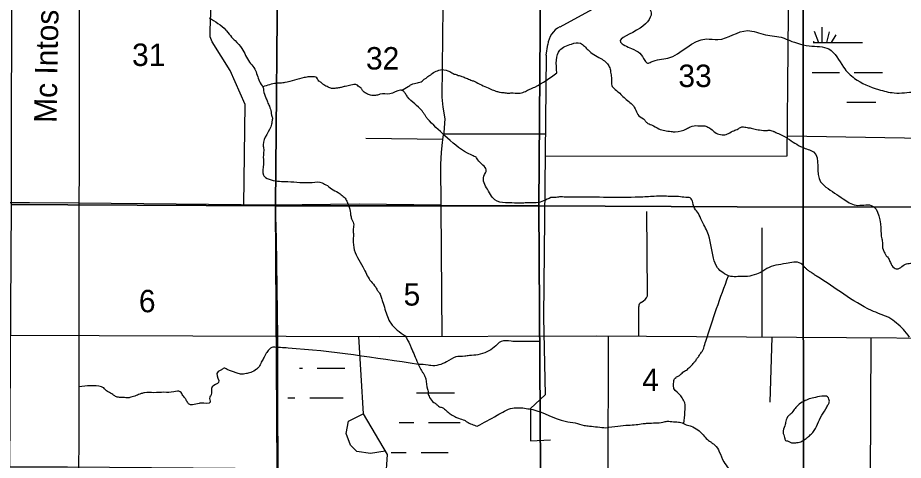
# Model space of a CAD drawing. Extents: x 380424 to 701066, y 1117407 to 1412949.
# Drawn here: x 574618 to 592389, y 1358008 to 1366896 of the extents above; entities that cross this region are included whole.
import ezdxf

# ---------------------------------------------------------------- set-up
doc = ezdxf.new("R2010")
doc.units = 0
for name, color, linetype in [('County Routes Highway Center Lines', 7, 'Continuous'), ('Intermittent Ponds', 7, 'Continuous'), ('Local Roads Improved', 7, 'Continuous'), ('Local Roads Paved', 7, 'Continuous'), ('Local Roads Related Text', 7, 'Continuous'), ('Narrow River Creek and Branch and Slough', 7, 'Continuous'), ('Section Lines', 7, 'Continuous'), ('Section Numbers', 7, 'Continuous'), ('Swamps', 7, 'Continuous'), ('Township  and Range lines', 7, 'Continuous')]:
    doc.layers.add(name, color=color, linetype=linetype)

msp = doc.modelspace()

# ---------------------------------------------------------------- linework, layer by layer
at = {"layer": 'County Routes Highway Center Lines'}
msp.add_lwpolyline([(615293, 1360616), (611716, 1360560), (602031, 1360504), (598282, 1360421), (586235, 1360504), (581878, 1360490), (572497, 1360518), (561822, 1360569)], dxfattribs=at)
at = {"layer": 'Intermittent Ponds'}
msp.add_spline([(590725, 1358870), (590540, 1358533), (590466, 1358469), (590408, 1358422), (590355, 1358390), (590255, 1358364), (590170, 1358359), (590118, 1358369), (590065, 1358396), (590028, 1358406), (590007, 1358464), (589975, 1358570), (590012, 1358702), (590033, 1358791), (590086, 1358902), (590134, 1358944), (590202, 1359029), (590271, 1359108), (590392, 1359192), (590503, 1359240), (590624, 1359271), (590798, 1359298), (590851, 1359293), (590904, 1359213), (590904, 1359176), (590878, 1359124), (590835, 1359039), (590725, 1358870)], degree=3, dxfattribs=at)
at = {"layer": 'Local Roads Improved'}
for p, q in [((585500, 1366716), (586152, 1367067)), ((585221, 1366146), (585254, 1366357)), ((589751, 1360480), (589711, 1359176))]:
    msp.add_line(p, q, dxfattribs=at)
msp.add_lwpolyline([(573126, 1365704), (573129, 1364803), (573129, 1364609), (573132, 1364469), (573146, 1364321), (573152, 1364216), (573158, 1364121), (573167, 1363949), (573167, 1363200), (574452, 1363185), (574856, 1363182), (575847, 1363179)], dxfattribs=at)
msp.add_arc((585724, 1366298), 475, 118.2709, 172.8738, dxfattribs=at)
at = {"layer": 'Local Roads Paved'}
for p, q in [((593281, 1364464), (590062, 1364515)), ((587258, 1361351), (587242, 1363007)), ((589555, 1360481), (589555, 1362679)), ((587126, 1361179), (587178, 1361210)), ((587079, 1360498), (587079, 1361097)), ((586429, 1341036), (586471, 1360503)), ((591723, 1355130), (591745, 1360466))]:
    msp.add_line(p, q, dxfattribs=at)
for points in [[(583133, 1360494), (583109, 1363958), (583121, 1364188), (583133, 1364333), (583157, 1364502), (583175, 1364591), (583194, 1364864), (583156, 1365097), (583132, 1365302), (583157, 1367106), (583157, 1368508), (583205, 1373717), (585193, 1373699), (585249, 1373720), (588762, 1373734), (588787, 1368454)], [(575856, 1371618), (575827, 1344606), (577212, 1344576), (577225, 1341630), (577228, 1340951), (577288, 1324760), (578560, 1324774), (578525, 1320990)], [(579153, 1363139), (579180, 1365156), (578881, 1365838), (578523, 1366411), (578481, 1366511), (578481, 1366644), (578498, 1367160), (578531, 1369790)], [(585201, 1364119), (590058, 1364125), (590102, 1368410), (590367, 1368418)], [(585221, 1366146), (585168, 1360883), (585202, 1359321), (584908, 1359048), (584908, 1358396), (585307, 1358417)], [(583170, 1364565), (585205, 1364565)], [(581602, 1364477), (583151, 1364456)], [(579787, 1363133), (579806, 1362464), (579832, 1360472), (579832, 1358822), (579841, 1357516), (579841, 1357318), (579864, 1356990), (579838, 1356543), (579845, 1355858), (579848, 1354747), (579851, 1353383), (579851, 1352557), (579854, 1349891), (579854, 1348546), (579857, 1347469), (579864, 1346025), (579877, 1343343), (579873, 1342707), (578135, 1342493), (569164, 1342370), (568217, 1342370), (568201, 1340658), (558506, 1340671)], [(583115, 1363133), (581472, 1363155), (579749, 1363132), (575847, 1363174)], [(581459, 1360492), (581547, 1358943), (582030, 1358123), (581967, 1357135), (582240, 1356862), (582278, 1356527)], [(581991, 1358190), (581694, 1358144), (581421, 1358186), (581295, 1358312), (581211, 1358544), (581253, 1358796), (581547, 1358943)]]:
    msp.add_lwpolyline(points, dxfattribs=at)
for centre, radius, start, end in [((587096, 1361350), 162, 300.464, 0.5444), ((587175, 1361097), 96, 120.4642, 179.9987)]:
    msp.add_arc(centre, radius, start, end, dxfattribs=at)
at = {"layer": 'Narrow River Creek and Branch and Slough'}
for points in [[(583323, 1368947), (583535, 1368922), (583711, 1368880), (583947, 1368989), (584392, 1368743), (584601, 1368596), (584842, 1368416), (585130, 1368298), (585301, 1368166), (585480, 1367962), (585640, 1367665), (585986, 1367889), (586266, 1368083), (586577, 1367902), (586831, 1367719), (587020, 1367555), (586904, 1367292), (587097, 1367176), (587321, 1367028), (587110, 1366688), (586712, 1366406), (586936, 1366277), (587103, 1366181), (587200, 1366039), (587258, 1365982), (587328, 1366007), (587662, 1366084), (588439, 1366470), (588670, 1366457), (589263, 1366637), (589622, 1366553), (589981, 1366489), (590040, 1366464)], [(578460, 1366896), (578795, 1366648), (578810, 1366632), (578911, 1366505), (578979, 1366437), (579117, 1366278), (579270, 1366004), (579359, 1365893), (579412, 1365777), (579523, 1365529), (579539, 1365508), (579549, 1365434), (579597, 1365287), (579630, 1365205), (579668, 1365118), (579701, 1365002), (579712, 1364936), (579729, 1364865), (579723, 1364826), (579712, 1364760), (579544, 1364342), (579554, 1364252), (579547, 1364139), (579547, 1363957), (579553, 1363732), (579564, 1363716), (579701, 1363639), (579872, 1363612), (580037, 1363606), (580279, 1363590), (580526, 1363590), (580729, 1363579), (580773, 1363551), (580801, 1363540), (580916, 1363458), (581048, 1363386), (581131, 1363326), (581202, 1363249), (581235, 1363178), (581290, 1363007), (581296, 1362954), (581312, 1362876), (581334, 1362815), (581356, 1362766), (581350, 1362656), (581350, 1362601), (581354, 1362564), (581350, 1362442), (581372, 1362234), (581570, 1361843), (581708, 1361596), (581801, 1361486), (581845, 1361409), (581878, 1361365), (581911, 1361282), (581938, 1361200), (581988, 1361041), (582103, 1360760), (582395, 1360508)], [(590040, 1366464), (590503, 1366331), (590894, 1366268), (591189, 1365904), (591411, 1365677), (591891, 1365455), (592207, 1365387), (592619, 1365408), (592830, 1365403), (593178, 1365107), (593468, 1364622), (593537, 1364347), (593716, 1364015), (593642, 1363688), (593737, 1363435), (594117, 1363345), (594487, 1363350), (594777, 1363498), (595115, 1363630), (595531, 1363614), (596096, 1363566), (596502, 1363545), (596977, 1363424), (597294, 1363260), (597568, 1363007), (597763, 1362647), (597947, 1362249), (598067, 1361743), (598158, 1361462), (598326, 1361436), (598958, 1361449), (599447, 1361762), (599805, 1361757), (600148, 1361604), (600433, 1361298), (600602, 1361076), (600718, 1360928), (601219, 1360537)], [(585439, 1365791), (585497, 1366244), (585729, 1366368), (585909, 1366384), (585954, 1366358), (586028, 1366284), (586063, 1366249), (586179, 1366156), (586317, 1366078), (586416, 1366008), (586465, 1365953), (586506, 1365866), (586519, 1365777), (586535, 1365668), (586538, 1365533), (586587, 1365472), (586676, 1365398), (586853, 1365232), (586952, 1365149), (587021, 1365038), (587084, 1364928), (587200, 1364838), (587242, 1364790), (587337, 1364743), (587485, 1364664), (587601, 1364632), (587728, 1364611), (587812, 1364606), (588039, 1364664), (588118, 1364706), (588266, 1364727), (588313, 1364722), (588408, 1364722), (588487, 1364690), (588530, 1364664), (588609, 1364595), (588720, 1364548), (588783, 1364542), (588883, 1364574), (588989, 1364627), (589073, 1364664), (589136, 1364701), (589163, 1364706), (589253, 1364690), (589337, 1364680), (589442, 1364653), (589506, 1364643), (589664, 1364632), (589690, 1364637), (589775, 1364616), (589796, 1364611), (589828, 1364590), (589859, 1364579), (590068, 1364472)], [(582321, 1365438), (582450, 1365512), (582521, 1365556), (582637, 1365589), (582736, 1365622), (582790, 1365671), (582834, 1365699), (582867, 1365726), (582895, 1365743), (582915, 1365760), (583129, 1365859)], [(583129, 1365859), (583290, 1365813), (583375, 1365765), (583414, 1365755), (583457, 1365739), (583533, 1365715), (583618, 1365683), (583713, 1365644), (583777, 1365619), (583926, 1365545), (584060, 1365488), (584167, 1365438), (584230, 1365417), (584301, 1365400), (584393, 1365389), (584443, 1365382), (584514, 1365385), (584563, 1365385), (584702, 1365381), (584808, 1365417), (584892, 1365459), (584943, 1365481), (584994, 1365504), (585439, 1365791)], [(583192, 1364526), (582836, 1364870), (582815, 1364896), (582784, 1364954), (582768, 1364975), (582731, 1365023), (582441, 1365307), (582398, 1365371), (582362, 1365418), (582335, 1365434), (582298, 1365439), (582082, 1365365), (581892, 1365360), (581876, 1365355), (581797, 1365334), (581697, 1365339), (581618, 1365371), (581559, 1365413), (581538, 1365434), (581507, 1365482), (581470, 1365508), (581433, 1365540), (581364, 1365555), (581248, 1365529), (581190, 1365518), (581111, 1365497), (581037, 1365482), (580963, 1365476), (580916, 1365476), (580847, 1365503), (580763, 1365545), (580742, 1365561), (580694, 1365603), (580662, 1365624), (580636, 1365666), (580599, 1365703), (580541, 1365708), (580520, 1365708), (580467, 1365708), (580367, 1365693), (579977, 1365592), (579892, 1365582), (579802, 1365577), (579539, 1365507)], [(585315, 1363288), (585023, 1363181), (584963, 1363181), (584931, 1363180), (584858, 1363181), (584745, 1363173), (584534, 1363177), (584404, 1363181), (584190, 1363240), (584127, 1363314), (584042, 1363451), (583971, 1363714), (584021, 1363841), (583951, 1363936), (583849, 1364041), (583823, 1364083), (583807, 1364104), (583802, 1364104), (583760, 1364120), (583644, 1364178), (583192, 1364526)], [(590068, 1364472), (590366, 1364295), (590477, 1364252), (590587, 1364200), (590729, 1363600), (590837, 1363496), (591184, 1363259), (591440, 1363131), (591747, 1363128), (591941, 1362601), (591944, 1362543), (591954, 1362481), (591970, 1362384), (591983, 1362239), (592016, 1362171), (592045, 1362116), (592071, 1362091), (592093, 1362061), (592129, 1361981), (592206, 1361871), (592287, 1361854), (592384, 1361919), (592481, 1361958), (592588, 1361974), (592691, 1362000), (592750, 1362003), (592834, 1362006), (592953, 1362091), (592976, 1362120), (592992, 1362136), (593018, 1362165), (593060, 1362197), (593115, 1362239), (593202, 1362298), (593558, 1362262)], [(592099, 1360879), (591749, 1361018), (590660, 1361699), (590598, 1361739), (590560, 1361769), (590509, 1361801), (590454, 1361842), (590414, 1361882), (590330, 1361961), (590036, 1361961), (589652, 1361858), (589571, 1361804), (589441, 1361745), (589263, 1361701), (589068, 1361696), (588927, 1361701), (588765, 1361777), (588663, 1361874), (588582, 1362064), (588456, 1362601), (588387, 1362740), (588311, 1362896), (588236, 1363021), (588219, 1363037), (588165, 1363188), (588113, 1363276), (588023, 1363287), (587881, 1363303), (587706, 1363307), (587571, 1363313), (587392, 1363307), (587089, 1363292), (586456, 1363287), (585812, 1363292), (585617, 1363292), (585490, 1363297), (585453, 1363292), (585395, 1363287), (585315, 1363288)], [(587984, 1358746), (588008, 1358983), (588002, 1359163), (587951, 1359261), (587925, 1359302), (587787, 1359451), (587777, 1359523), (587782, 1359574), (587797, 1359646), (587828, 1359672), (587838, 1359682), (587874, 1359698), (587915, 1359729), (587933, 1359742), (587965, 1359778), (588001, 1359798), (588072, 1359849), (588105, 1359881), (588131, 1359902), (588161, 1359934), (588184, 1359967), (588223, 1360008), (588240, 1360041), (588243, 1360046), (588288, 1360100), (588314, 1360144), (588338, 1360179), (588361, 1360205), (588385, 1360262), (588426, 1360400), (588881, 1361712)], [(592514, 1360482), (592390, 1360636), (592099, 1360879)], [(582395, 1360508), (582485, 1360335), (582514, 1360267), (582548, 1360189), (582611, 1360039), (582679, 1359884), (582733, 1359787), (582768, 1359736), (582805, 1359641), (582842, 1359435), (582852, 1359393), (582852, 1359361), (582884, 1359271), (582966, 1359171), (583021, 1359134), (583063, 1359093), (583137, 1359066), (583184, 1359034), (583257, 1358972), (583334, 1358914), (583388, 1358885), (583465, 1358851), (583582, 1358812), (583630, 1358783), (583839, 1358691)], [(585094, 1360397), (584802, 1360395), (584518, 1360400), (584320, 1360395), (584179, 1360277), (584033, 1360189), (583854, 1360126), (583684, 1360112), (583587, 1360097), (583407, 1360083), (583223, 1359986), (582910, 1359910), (582852, 1359920), (582658, 1359932)], [(579739, 1360280), (579701, 1360265), (579658, 1360227), (579603, 1360158), (579552, 1360057), (579506, 1359978), (579453, 1359879), (579409, 1359835), (579293, 1359773), (579240, 1359755), (579207, 1359749), (579150, 1359736), (579066, 1359744), (578983, 1359769), (578948, 1359784), (578869, 1359813), (578803, 1359843), (578772, 1359857), (578715, 1359832), (578697, 1359821), (578642, 1359791), (578616, 1359749), (578649, 1359573), (578521, 1359485), (578499, 1359322), (578471, 1359274), (578480, 1359177), (578293, 1359155), (578256, 1359150), (578124, 1359124), (578087, 1359124), (578035, 1359155), (577998, 1359219), (577959, 1359274), (577932, 1359312), (577908, 1359349), (577880, 1359386), (577752, 1359382), (577552, 1359373), (577350, 1359366), (577165, 1359364), (577095, 1359347), (576994, 1359307), (576886, 1359274), (576816, 1359261), (576763, 1359266), (576658, 1359271), (576578, 1359292), (576526, 1359329), (576436, 1359382), (576373, 1359430), (576346, 1359461), (576302, 1359481), (575847, 1359483)], [(582658, 1359932), (580044, 1360261), (579739, 1360280)], [(583839, 1358691), (584237, 1358913), (584547, 1359055), (584824, 1359050), (584955, 1359025), (585605, 1358792), (585804, 1358758), (585983, 1358710), (586090, 1358695), (586420, 1358661)], [(586420, 1358661), (586662, 1358696), (586871, 1358715), (587027, 1358724), (587167, 1358744), (587263, 1358754), (587564, 1358775), (587611, 1358786), (587685, 1358791), (587743, 1358786), (587875, 1358775), (587975, 1358749), (588034, 1358723), (588134, 1358691), (588371, 1358521), (588458, 1358424), (588502, 1358394), (588545, 1358360), (588608, 1358312), (588696, 1358181), (588788, 1357977), (588880, 1357841), (588962, 1357734), (589139, 1357626), (589328, 1357654), (589388, 1357672), (589447, 1357697), (589518, 1357731), (589593, 1357751), (589655, 1357762), (589690, 1357769), (589714, 1357773), (589737, 1357775), (589750, 1357778), (589762, 1357780), (589841, 1357793), (589880, 1357793), (589901, 1357794), (589919, 1357794), (589934, 1357796), (590002, 1357794), (590031, 1357796), (590091, 1357794), (590109, 1357792), (590118, 1357789), (590139, 1357778), (590174, 1357692), (590169, 1357658), (590169, 1357628), (590166, 1357591)]]:
    msp.add_spline(points, degree=3, dxfattribs=at)
at = {"layer": 'Section Lines'}
for points in [[(579839, 1368426), (579790, 1363121), (575625, 1363139), (574493, 1363145), (574497, 1368448), (574512, 1368448), (575636, 1368433), (579835, 1368426)], [(585113, 1368404), (585074, 1363118), (579790, 1363121), (579839, 1368426)], [(590380, 1368385), (590380, 1363102), (590380, 1363094), (585081, 1363118), (585074, 1363118), (585113, 1368404)], [(595498, 1368354), (595679, 1363101), (590393, 1363094), (590380, 1363094), (590380, 1363102), (590380, 1368385), (595493, 1368354)], [(579790, 1363121), (579826, 1357837), (579821, 1357838), (575614, 1357867), (574460, 1357872), (574493, 1363145), (575625, 1363139)], [(585074, 1363118), (585109, 1357836), (579826, 1357837), (579790, 1363121)], [(590380, 1363094), (590389, 1357757), (590374, 1357753), (585109, 1357836), (585074, 1363118), (585081, 1363118)], [(595679, 1363101), (595688, 1357771), (590389, 1357757), (590380, 1363094), (590393, 1363094)]]:
    msp.add_lwpolyline(points, close=True, dxfattribs=at)
at = {"layer": 'Swamps'}
for p, q in [((590755, 1366708), (590755, 1366397)), ((590900, 1366611), (590846, 1366397)), ((591033, 1366551), (590943, 1366397)), ((591406, 1365797), (591856, 1365797)), ((580630, 1359861), (581080, 1359861)), ((580480, 1359261), (581080, 1359261)), ((582864, 1358765), (583314, 1358765)), ((582114, 1358165), (582414, 1358165))]:
    msp.add_line(p, q, dxfattribs=at)
for points in [[(590600, 1366623), (590689, 1366397)], [(590582, 1366397), (591570, 1366397)], [(590584, 1366426), (590596, 1366397)], [(590559, 1365797), (591106, 1365797)], [(591856, 1365797), (591973, 1365797)], [(591256, 1365197), (591841, 1365197)], [(580273, 1359861), (580330, 1359861)], [(581080, 1359861), (581180, 1359861)], [(582622, 1359365), (583314, 1359365)], [(583314, 1359365), (583382, 1359365)], [(580036, 1359261), (580180, 1359261)], [(581080, 1359261), (581146, 1359261)], [(582270, 1358765), (582564, 1358765)], [(583314, 1358765), (583499, 1358765)], [(582714, 1358165), (583257, 1358165)]]:
    msp.add_lwpolyline(points, dxfattribs=at)
at = {"layer": 'Township  and Range lines'}
for p, q in [((574493, 1363145), (575624, 1363139)), ((575624, 1363139), (579790, 1363121)), ((579790, 1363121), (585074, 1363118)), ((585074, 1363118), (585081, 1363118)), ((585081, 1363118), (590380, 1363094)), ((590380, 1363094), (590393, 1363094)), ((590393, 1363094), (595679, 1363101))]:
    msp.add_line(p, q, dxfattribs=at)

# ---------------------------------------------------------------- texts
at = {"layer": 'Local Roads Related Text'}
msp.add_text('Mc Intosh  Rd.', height=450, rotation=88.957, dxfattribs=at).set_placement((575396, 1364781))
at = {"layer": 'Section Numbers'}
for s, p in [('31', (576912, 1365927)), ('32', (581606, 1365856)), ('33', (587875, 1365504)), ('5', (582361, 1361115)), ('6', (577049, 1360981)), ('4', (587150, 1359399))]:
    msp.add_text(s, height=450, dxfattribs=at).set_placement(p)

doc.saveas('drawing.dxf')
